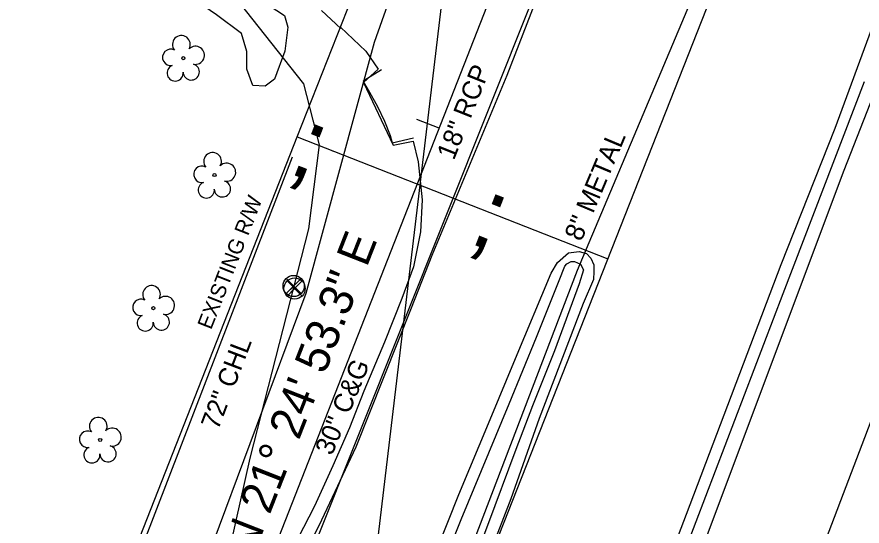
# Model space of a CAD drawing. Extents: x 945964 to 948456, y 631061 to 636061.
# Drawn here: x 947226.4 to 947403.5, y 634562 to 634668.8 of the extents above; entities that cross this region are included whole.
import ezdxf

# ---------------------------------------------------------------- set-up
doc = ezdxf.new("R2010")
doc.units = 0
for name, color, linetype in [('Exist Boundary County Line', 7, 'Continuous'), ('Exist Horizontal Alignment', 7, 'Continuous'), ('Exist Horizontal Baseline Alignment', 7, 'Continuous'), ('Exist Horizontal Baseline Alignment Direction Label', 7, 'Continuous'), ('Exist Horizontal Baseline Alignment Tick small', 7, 'Continuous'), ('Exist Other Culture Fence Line', 7, 'Continuous'), ('Exist Other Culture Fence Line Text', 7, 'Continuous'), ('Exist Right of Way Control of Access CA Symbol CELL', 7, 'Continuous'), ('Exist Right of Way Control of Access Line', 7, 'Continuous'), ('Exist Right of Way Line', 7, 'Continuous'), ('Exist Right of Way Line Text', 7, 'Continuous'), ('Exist Roads Curbs', 7, 'Continuous'), ('Exist Roads Curbs Text', 7, 'Continuous'), ('Exist Roads EOP', 7, 'Continuous'), ('Exist Roads EOP Other', 7, 'Continuous'), ('Exist Roads EOT', 7, 'Continuous'), ('Exist Structure Minor Pipes RCP 18 Inch', 7, 'Continuous'), ('Exist Structure Minor Pipes RCP 18 Inch Text', 7, 'Continuous'), ('Exist Utilities Gas UG Line SUE', 7, 'Continuous'), ('Exist Utilities Gas UG Line SUE Text', 7, 'Continuous'), ('Exist Utilities Telephone UG Cable SUE', 7, 'Continuous'), ('Exist Utilities Telephone UG FO SUE', 7, 'Continuous'), ('Exist Utilities Water UG Line SUE', 7, 'Continuous'), ('Exist Utilities Water Valve CELL', 7, 'Continuous'), ('Exist Vegetation Hedge Row', 7, 'Continuous'), ('Exist Vegetation Tree CELL', 7, 'Continuous')]:
    doc.layers.add(name, color=color, linetype=linetype)

# ---------------------------------------------------------------- blocks, each defined once
blk = doc.blocks.new('EXIST UTILITIES WATER VALVE')
at = {"layer": 'Exist Utilities Water Valve CELL'}
blk.add_lwpolyline([(0.0315, 0.0315), (-0.0315, -0.0315), (0, 0), (0.0315, -0.0315), (-0.0315, 0.0315)], dxfattribs=at)
blk.add_circle((0, 0), 0.0445, dxfattribs=at)

msp = doc.modelspace()

# ---------------------------------------------------------------- linework, layer by layer
at = {"layer": 'Exist Boundary County Line'}
msp.add_line((947369.54, 635124.74), (947300.29, 634545.4), dxfattribs=at)
at = {"layer": 'Exist Horizontal Alignment'}
msp.add_line((946941.45, 633578.58), (947479.93, 634947.93), dxfattribs=at)
at = {"layer": 'Exist Horizontal Baseline Alignment'}
msp.add_line((947172.06, 634281.32), (947352.87, 634742.36), dxfattribs=at)
at = {"layer": 'Exist Horizontal Baseline Alignment Tick small'}
msp.add_line((947314.88, 634645.49), (947310.23, 634647.32), dxfattribs=at)
at = {"layer": 'Exist Other Culture Fence Line'}
msp.add_lwpolyline([(947284.1, 634639.45), (947224.23, 634484.18), (947153.81, 634528.13)], dxfattribs=at)
at = {"layer": 'Exist Right of Way Control of Access CA Symbol CELL'}
for p, q in [((947292.6, 634640.51), (947292.6, 634640.51)), ((947330.47, 634625.83), (947330.47, 634625.83))]:
    msp.add_line(p, q, dxfattribs=at)
at = {"layer": 'Exist Right of Way Control of Access Line'}
msp.add_lwpolyline([(947285.13, 634643.66), (947350.21, 634618.07)], dxfattribs=at)
at = {"layer": 'Exist Right of Way Line'}
for p, q in [((947285.13, 634643.66), (947345.28, 634796.62)), ((947221.7, 634482.36), (947285.13, 634643.66))]:
    msp.add_line(p, q, dxfattribs=at)
at = {"layer": 'Exist Roads Curbs'}
for points in [[(947290.24, 634670.18), (947294.25, 634666.43)], [(947294.21, 634666.67), (947299.5, 634661.64), (947299.5, 634661.64), (947302.06, 634657.88), (947302.06, 634657.88), (947299.04, 634655.1), (947305.21, 634641.93), (947309.42, 634642.78), (947310.46, 634638.41), (947310.46, 634638.41), (947311.29, 634630.48), (947311.29, 634630.48), (947310.96, 634623.76), (947310.96, 634623.76), (947309.49, 634616.45), (947309.49, 634616.45), (947307.06, 634609.76), (947307.06, 634609.76), (947303.39, 634600.65), (947299.11, 634590.34), (947296.1, 634582.64), (947292.6, 634574.68), (947288.73, 634566.24), (947269.08, 634528.13)], [(947403.95, 634655.19), (947386.91, 634610.72), (947366.65, 634557.63), (947363.59, 634549.63), (947360.02, 634539.75), (947349.26, 634511.13), (947336.2, 634477.82), (947325.89, 634450.9), (947314.22, 634420.79), (947309.66, 634409.08), (947307.24, 634402.27), (947305.75, 634397.6), (947304.51, 634393.39), (947303.02, 634387.41)], [(947312.05, 634544.73), (947319.52, 634563.44), (947329.58, 634587.72), (947335.26, 634601.64), (947340.01, 634613.55), (947341.19, 634616.54), (947341.65, 634617.07), (947341.65, 634617.07), (947342.55, 634617.53), (947342.55, 634617.53), (947343.23, 634617.57), (947343.23, 634617.57), (947344.51, 634616.98), (947344.51, 634616.98), (947345.14, 634615.77), (947345.14, 634615.77), (947344.22, 634612.88), (947339.06, 634598.79), (947334.46, 634587.28), (947330.97, 634578.11), (947325.02, 634562.14), (947318, 634543.61)]]:
    msp.add_lwpolyline(points, dxfattribs=at)
at = {"layer": 'Exist Roads EOP'}
for points in [[(947340.45, 634686.05), (947329.09, 634656.54), (947313.32, 634618.77), (947308.98, 634607.72), (947297.41, 634578.63), (947297.41, 634578.63), (947289.67, 634562.11), (947289.67, 634562.11), (947285.21, 634553.37)], [(947405.89, 634667.48), (947397.84, 634645.46), (947386.52, 634616.84), (947366.66, 634564.46), (947351.31, 634524.09), (947338.06, 634490.32), (947327.37, 634461.51), (947318.07, 634438.11), (947309.94, 634416.04), (947308.54, 634412.74), (947307.39, 634409.89), (947305.07, 634403.85), (947303.56, 634399.38), (947303.56, 634399.38), (947301.21, 634391.07), (947301.21, 634391.07), (947299.71, 634384.23)]]:
    msp.add_lwpolyline(points, dxfattribs=at)
at = {"layer": 'Exist Roads EOP Other'}
msp.add_lwpolyline([(947302.8, 634657.74), (947298.94, 634655.36), (947300.27, 634653.06), (947301.94, 634650.05), (947303.39, 634647), (947304.59, 634643.95), (947305.06, 634642.42), (947309.5, 634643.46)], dxfattribs=at)
at = {"layer": 'Exist Roads EOT'}
msp.add_lwpolyline([(947246.79, 634386.99), (947257.74, 634415.03), (947266.66, 634438.76), (947270.96, 634448.99), (947284.21, 634481.57), (947293.17, 634503.56), (947299.22, 634519.04), (947305.28, 634534.22), (947319, 634568.64), (947325.59, 634584.41), (947330.86, 634597.22), (947338.33, 634615.08), (947339.65, 634617.35), (947341.96, 634619.33), (947344.23, 634619.6), (947345.74, 634619.22), (947346.65, 634618.23), (947347.29, 634616.82), (947347.28, 634615.46), (947347.21, 634613.74), (947345.07, 634608.73), (947335.81, 634584.63), (947329.9, 634567.76), (947325.62, 634556.72)], dxfattribs=at)
at = {"layer": 'Exist Structure Minor Pipes RCP 18 Inch'}
msp.add_line((947365.03, 634749.07), (947254.77, 634473.17), dxfattribs=at)
at = {"layer": 'Exist Utilities Gas UG Line SUE'}
msp.add_lwpolyline([(947282.53, 634458.27), (947315.96, 634542.61), (947343.88, 634615.74), (947380.09, 634701.61), (947421.1, 634806.59), (947468.34, 634927.42), (947502.74, 635008.96), (947531.5, 635075.22), (947622.62, 635255.24)], dxfattribs=at)
at = {"layer": 'Exist Utilities Telephone UG Cable SUE'}
msp.add_lwpolyline([(947241.31, 634485.94), (947268.23, 634544.74), (947275.28, 634576.28), (947287.55, 634624.36), (947289.78, 634641.97), (947286.51, 634654.78), (947272.93, 634671.93), (947238.53, 634690.46), (947204.64, 634707.98), (947170.74, 634723.23), (947124.24, 634748.35), (947098.86, 634766.28), (947098.16, 634766.9)], dxfattribs=at)
at = {"layer": 'Exist Utilities Telephone UG FO SUE'}
msp.add_lwpolyline([(947308.67, 634385.7), (947324.73, 634436.61), (947349.98, 634503.81), (947399.79, 634636.69), (947424.5, 634699.87), (947441.41, 634747.2), (947458.37, 634791.14), (947474.8, 634833.81), (947506.49, 634914.69), (947536.7, 634997.68), (947556.25, 635036.97), (947600.82, 635144.03), (947621.01, 635192.27), (947646.68, 635247.96)], dxfattribs=at)
at = {"layer": 'Exist Utilities Water UG Line SUE'}
for points in [[(947107, 634352.54), (947145.27, 634394.7), (947165.74, 634432.38), (947181.5, 634447.76), (947200.26, 634453.52), (947227.08, 634465.55), (947235.4, 634483.04), (947266.16, 634554.96), (947287, 634610.91), (947301.3, 634663.56), (947319.63, 634715.31), (947335.16, 634759.35), (947353.02, 634797.2), (947393.38, 634872.04), (947433.82, 634956.17), (947470.32, 635035.62), (947499.41, 635102.47), (947516.68, 635144.84), (947562.93, 635250.49), (947587.34, 635294.92)], [(947333.3, 634361.13), (947344.16, 634401.76), (947357.81, 634451.14), (947384.44, 634529.02), (947407.08, 634588.54), (947430.15, 634656.55), (947446.25, 634710.16), (947454.42, 634734.75), (947483.65, 634818.88), (947488.49, 634852.55), (947495.18, 634873.34), (947521.89, 634942.67), (947539.14, 634983.73), (947561.83, 635038.36), (947610.1, 635133.58), (947618.08, 635162.67), (947624.92, 635188.11), (947640.46, 635224.79)]]:
    msp.add_lwpolyline(points, dxfattribs=at)
at = {"layer": 'Exist Utilities Water Valve CELL'}
msp.add_lwpolyline([(947286.15, 634613.45), (947283, 634610.3), (947284.57, 634611.87), (947286.15, 634610.3), (947283, 634613.45)], dxfattribs=at)
msp.add_circle((947284.57, 634611.87), 2.23, dxfattribs=at)
at = {"layer": 'Exist Vegetation Hedge Row'}
msp.add_lwpolyline([(947282.56, 634661.67), (947280.34, 634655.75), (947278.42, 634654.3), (947275.8, 634654.44), (947274.53, 634657.84), (947274.57, 634661.58), (947273.47, 634665.36), (947268.21, 634669.29), (947255.42, 634678.1), (947244.75, 634685.31), (947240.9, 634688.81), (947242.7, 634689.67), (947263.39, 634680.01), (947277.41, 634672.5), (947282.45, 634669.12), (947283.19, 634666.65), (947282.56, 634661.67)], dxfattribs=at)
at = {"layer": 'Exist Vegetation Tree CELL'}
for p, q in [((947261.24, 634660.19), (947261.24, 634660.19)), ((947267.78, 634635.66), (947267.78, 634635.66)), ((947254.98, 634607.75), (947254.98, 634607.75)), ((947243.81, 634580.11), (947243.81, 634580.11))]:
    msp.add_line(p, q, dxfattribs=at)
for centre in [(947261.24, 634660.19), (947267.78, 634635.66), (947254.98, 634607.75), (947243.81, 634580.11)]:
    msp.add_circle(centre, 0.326, dxfattribs=at)
for centre, radius, start, end in [((947260.85, 634663.06), 1.86, 330.1651, 219.7134), ((947263.79, 634660.78), 1.9, 257.1011, 134.1999), ((947258.63, 634660.34), 1.73, 62.6636, 279.3457), ((947259.54, 634657.07), 1.69, 111.5671, 6.231), ((947262.91, 634657.29), 1.7, 181.2822, 74.56), ((947267.39, 634638.53), 1.86, 330.1651, 219.7134), ((947265.17, 634635.81), 1.73, 62.6636, 279.3457), ((947270.33, 634636.25), 1.9, 257.1011, 134.1999), ((947266.07, 634632.54), 1.69, 111.5671, 6.231), ((947269.45, 634632.76), 1.7, 181.2822, 74.56), ((947254.59, 634610.62), 1.86, 330.1651, 219.7134), ((947252.37, 634607.9), 1.73, 62.6636, 279.3457), ((947257.52, 634608.33), 1.9, 257.1011, 134.1999), ((947253.27, 634604.63), 1.69, 111.5671, 6.231), ((947256.65, 634604.85), 1.7, 181.2822, 74.56), ((947243.42, 634582.98), 1.86, 330.1651, 219.7134), ((947246.35, 634580.7), 1.9, 257.1011, 134.1999), ((947241.2, 634580.26), 1.73, 62.6636, 279.3457), ((947242.1, 634576.99), 1.69, 111.5671, 6.231), ((947245.48, 634577.21), 1.7, 181.2822, 74.56)]:
    msp.add_arc(centre, radius, start, end, dxfattribs=at)

# ---------------------------------------------------------------- block references
at = {"layer": 'Exist Utilities Water Valve CELL', "xscale": 50, "yscale": 50}
msp.add_blockref('EXIST UTILITIES WATER VALVE', (947284.39, 634612.39), dxfattribs=at)

# ---------------------------------------------------------------- texts
at = {"layer": 'Exist Horizontal Baseline Alignment Direction Label'}
msp.add_text('N 21%%d 24\' 53.3" E', height=7, rotation=68.5852, dxfattribs=at).set_placement((947275.93, 634555.58))
at = {"layer": 'Exist Other Culture Fence Line Text'}
msp.add_text('72" CHL', height=4, rotation=69.2037, dxfattribs=at).set_placement((947268.55, 634582.03))
at = {"layer": 'Exist Right of Way Control of Access CA Symbol CELL'}
for p in [(947282.88, 634636.27), (947320.74, 634621.6)]:
    msp.add_text(';', height=15, rotation=338.5341, dxfattribs=at).set_placement(p)
at = {"layer": 'Exist Right of Way Line Text'}
msp.add_text('EXISTING R/W', height=3.2, rotation=68.5334, dxfattribs=at).set_placement((947267.07, 634603.08))
at = {"layer": 'Exist Roads Curbs Text'}
msp.add_text('30" C&G', height=4, rotation=67.5943, dxfattribs=at).set_placement((947292.41, 634576.67))
at = {"layer": 'Exist Structure Minor Pipes RCP 18 Inch Text'}
msp.add_text('18" RCP', height=4, rotation=68.2154, dxfattribs=at).set_placement((947317.96, 634638.62))
at = {"layer": 'Exist Utilities Gas UG Line SUE Text'}
msp.add_text('8" METAL', height=4, rotation=67.1361, dxfattribs=at).set_placement((947344.67, 634621.57))

doc.saveas('drawing.dxf')
